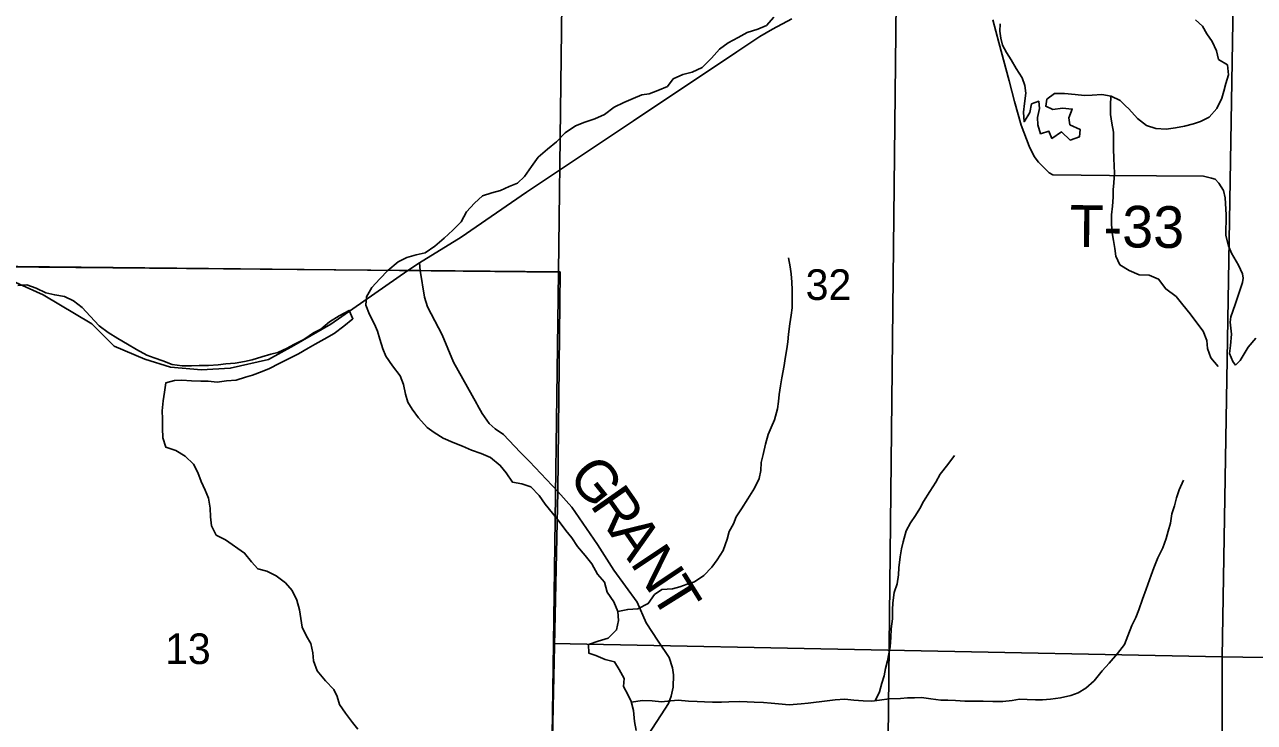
# Model space of a CAD drawing. Extents: x 2043100 to 2470832, y 443715 to 810583.
# Drawn here: x 2287455 to 2296308, y 688029 to 693056 of the extents above; entities that cross this region are included whole.
import ezdxf

# ---------------------------------------------------------------- set-up
doc = ezdxf.new("R2010")
doc.units = 0
for name, color, linetype in [('GM_X_County_Road', 7, 'Continuous'), ('GM_X_County_Road_Text', 7, 'Continuous'), ('GM_X_Major_Lake', 7, 'Continuous'), ('GM_X_Minor_River', 7, 'Continuous'), ('GM_X_Section', 7, 'Continuous'), ('GM_X_Section_Text', 7, 'Continuous'), ('GM_X_State_Route', 7, 'Continuous'), ('GM_X_Township', 7, 'Continuous'), ('GM_X_Township_Road', 7, 'Continuous'), ('GM_X_Township_Road_Text', 7, 'Continuous'), ('GM_X_Township_ROW', 7, 'Continuous')]:
    doc.layers.add(name, color=color, linetype=linetype)

msp = doc.modelspace()

# ---------------------------------------------------------------- linework, layer by layer
at = {"layer": 'GM_X_County_Road'}
for points in [[(2290709.9, 690325.1), (2290543.5, 690623.6), (2290461.7, 690821.7), (2290354.4, 691022), (2290332.9, 691091.8), (2290302.8, 691283.4), (2290297.1, 691338.7)], [(2291023, 689976.2), (2290901.8, 690102.2), (2290841.1, 690143.5), (2290798.9, 690183.4), (2290748.7, 690255.5), (2290715.8, 690314.5), (2290709.9, 690325.1)], [(2291938.1, 687932), (2292037.8, 688084.6), (2292089.6, 688164.9), (2292109.5, 688219), (2292123.3, 688283.2), (2292127.1, 688371.4), (2292118.9, 688423.5), (2292094.7, 688497.6), (2292016.3, 688615.6), (2291929.9, 688747.6), (2291864.2, 688894.6), (2291695.8, 689125.2), (2291578.8, 689309.9), (2291394, 689580.7), (2291293, 689692.2), (2291088.4, 689908.2), (2291023, 689976.2)]]:
    msp.add_lwpolyline(points, dxfattribs=at)
at = {"layer": 'GM_X_Major_Lake'}
for points in [[(2290922.3, 689826.9), (2290878.3, 689881), (2290808.1, 689937), (2290742, 689966.9), (2290671.9, 689990.9), (2290607.8, 690018.8), (2290539.8, 690044.8), (2290467.6, 690076.8), (2290403.5, 690116.7), (2290353.5, 690154.7), (2290289.3, 690222.8), (2290245.3, 690284.8), (2290213.2, 690334.9), (2290197.1, 690392.9), (2290183.1, 690463.1), (2290159, 690525.2), (2290102.9, 690597.2), (2290054.8, 690667.3), (2290032.7, 690721.3), (2290012.7, 690789.4), (2289994.6, 690847.5), (2289974.6, 690897.6), (2289938.5, 690967.7), (2289910.4, 691033.8), (2289916.4, 691093.9), (2289954.4, 691162.1), (2290012.4, 691224.3), (2290070.5, 691284.5), (2290144.5, 691346.7), (2290206.6, 691378.9), (2290274.7, 691397), (2290338.8, 691411.2), (2290406.8, 691459.3), (2290474.9, 691517.6), (2290536.9, 691575.8), (2290596.9, 691634), (2290635, 691706.2), (2290693, 691770.4), (2290751, 691822.6), (2290817.1, 691844.7), (2290881.2, 691860.8), (2290943.2, 691889), (2291003.3, 691913.1), (2291053.3, 691961.3), (2291103.4, 692033.5), (2291151.4, 692099.7), (2291219.4, 692157.9), (2291283.5, 692212.1), (2291345.5, 692276.4), (2291419.6, 692326.6), (2291487.7, 692352.7), (2291559.7, 692376.9), (2291629.8, 692407), (2291699.9, 692461.3), (2291767.9, 692495.4), (2291836, 692523.6), (2291898.1, 692549.7), (2291950.1, 692557.8), (2292014.2, 692580), (2292082.2, 692610.1), (2292124.3, 692664.3), (2292192.3, 692696.5), (2292260.4, 692712.6), (2292332.5, 692746.8), (2292398.5, 692813), (2292456.6, 692879.2), (2292520.6, 692925.4), (2292590.7, 692963.6), (2292656.7, 692997.8), (2292732.8, 693023.9), (2292794.9, 693050.1), (2292848.9, 693110.3)], [(2294477.7, 693060.3), (2294475.8, 693008.2), (2294481.9, 692958.1), (2294494.1, 692908), (2294522.2, 692854), (2294556.4, 692802), (2294592.6, 692740), (2294634.8, 692672), (2294655, 692617.9), (2294663.1, 692561.8), (2294653.3, 692487.6), (2294645.4, 692425.5), (2294649.6, 692355.3), (2294691.5, 692421.6), (2294703.4, 692483.8), (2294755.4, 692504), (2294761.5, 692451.9), (2294745.7, 692385.7), (2294749.8, 692333.6), (2294768, 692269.5), (2294828, 692287.8), (2294850.2, 692235.8), (2294918.2, 692282.1), (2294980.4, 692224.1), (2295048.5, 692246.4), (2295052.4, 692300.5), (2294980.2, 692334.4), (2294972.1, 692384.5), (2294996, 692446.7), (2294925.8, 692452.5), (2294855.7, 692444.2), (2294805.6, 692468.1), (2294813.5, 692518.2), (2294869.5, 692560.5), (2294941.6, 692558.7), (2295017.8, 692551), (2295085.9, 692545.2), (2295140, 692547.3), (2295210.1, 692551.6), (2295276.3, 692539.8), (2295342.4, 692509.9), (2295380.9, 692471.7)], [(2295380.9, 692471.7), (2295402.7, 692450), (2295466.9, 692380.1), (2295531.2, 692328.2), (2295599.3, 692306.3), (2295673.5, 692302.6), (2295739.6, 692312.8), (2295803.6, 692325), (2295869.7, 692341.3), (2295919.8, 692357.5), (2295981.8, 692387.8), (2296037.8, 692452.1), (2296073.7, 692526.3), (2296087.6, 692576.5), (2296101.5, 692630.7), (2296121.4, 692692.9), (2296113.2, 692765), (2296049, 692804.9), (2296034.9, 692867), (2296004.7, 692933), (2295964.5, 692989), (2295934.3, 693045), (2295884.1, 693088.9)], [(2287405.2, 691176.3), (2287471.3, 691180.4), (2287537.4, 691156.4), (2287607.5, 691122.5), (2287671.6, 691108.5), (2287741.7, 691096.6), (2287805.8, 691066.7), (2287869.9, 691018.7), (2287926, 690956.6), (2287992.1, 690886.6), (2288056.2, 690838.6), (2288126.3, 690794.6), (2288194.4, 690754.6), (2288260.6, 690714.7), (2288334.7, 690674.7), (2288386.7, 690654.7), (2288450.8, 690634.8), (2288516.9, 690606.8), (2288589, 690598.9), (2288657.1, 690597), (2288711.2, 690599.1), (2288779.3, 690601.2), (2288847.3, 690605.3), (2288903.4, 690611.4), (2288971.5, 690617.5), (2289037.6, 690629.7), (2289093.6, 690641.8), (2289161.7, 690661.9), (2289227.8, 690682), (2289277.8, 690694.2), (2289343.9, 690724.3), (2289393.9, 690750.4), (2289466, 690786.6), (2289534.1, 690834.8), (2289588.1, 690862.9), (2289650.2, 690915.1), (2289720.2, 690957.3), (2289792.3, 690997.5), (2289818.4, 690937.4), (2289752.3, 690883.2), (2289682.2, 690831), (2289610.2, 690788.8), (2289546.1, 690754.7), (2289496.1, 690724.5), (2289426, 690684.3), (2289360, 690650.2), (2289287.9, 690614), (2289217.8, 690577.8), (2289163.8, 690557.7), (2289095.7, 690529.6)], [(2289095.7, 690529.6), (2289045.6, 690515.5), (2288977.6, 690495.3), (2288907.5, 690489.2), (2288841.4, 690479.1), (2288775.3, 690487), (2288723.3, 690486.9), (2288657.2, 690488.8), (2288587.1, 690494.7), (2288535, 690492.6), (2288470.9, 690474.5), (2288461, 690408.4), (2288453, 690346.2), (2288445, 690274.1), (2288447.1, 690216), (2288447.1, 690147.8), (2288451.1, 690079.7), (2288471.2, 690011.6), (2288543.3, 689987.7), (2288611.4, 689947.7), (2288669.5, 689889.7), (2288701.6, 689829.6), (2288725.7, 689763.5), (2288755.7, 689701.4), (2288777.8, 689645.4), (2288791.8, 689573.2), (2288793.9, 689509.1), (2288799.9, 689445), (2288834, 689378.9), (2288902.1, 689345), (2289038.3, 689249), (2289088.4, 689184.9), (2289134.5, 689134.9), (2289198.6, 689119), (2289264.7, 689085), (2289332.8, 689035), (2289380.9, 688979), (2289415, 688908.9), (2289433, 688840.8), (2289443.1, 688778.7), (2289453.1, 688714.6), (2289483.2, 688650.5), (2289515.3, 688598.4), (2289529.3, 688530.3), (2289533.4, 688472.2), (2289561.4, 688400.1), (2289621.6, 688328.1), (2289679.7, 688266), (2289703.7, 688216), (2289721.8, 688157.9), (2289763.9, 688095.8), (2289816, 688029.8), (2289854, 687979.7)], [(2291856.5, 687970.8), (2291844.5, 688036.9), (2291838.4, 688115), (2291820.4, 688181.1), (2291796.3, 688231.2), (2291766.2, 688287.2), (2291770.2, 688345.4), (2291736.1, 688409.4), (2291702.1, 688465.5), (2291634, 688481.4), (2291567.9, 688511.4), (2291515.8, 688529.3), (2291513.8, 688589.4), (2291583.8, 688613.6), (2291655.9, 688635.7), (2291716, 688695.9), (2291729.9, 688764.1), (2291725.9, 688828.2), (2291695.8, 688898.3), (2291647.7, 688968.4), (2291629.7, 689038.5), (2291579.6, 689096.5), (2291537.5, 689170.6), (2291489.4, 689232.7), (2291435.3, 689296.7), (2291395.2, 689358.8), (2291351.1, 689410.8), (2291303, 689476.8), (2291254.9, 689536.9), (2291202.8, 689600.9), (2291158.7, 689663), (2291098.6, 689727), (2291034.5, 689749), (2290966.4, 689760.9), (2290922.3, 689826.9)]]:
    msp.add_lwpolyline(points, dxfattribs=at)
at = {"layer": 'GM_X_Minor_River'}
for points in [[(2295274.3, 692540.1), (2295272.4, 692475.6), (2295272.5, 692407.5), (2295280.7, 692345.4), (2295292.9, 692281.3), (2295293.1, 692161), (2295295.3, 692090.9), (2295297.4, 692038.8), (2295299.5, 691984.7), (2295295.7, 691916.5), (2295291.8, 691866.4), (2295289.9, 691812.3), (2295286, 691748.1), (2295280.1, 691686), (2295278.2, 691633.8), (2295280.4, 691569.7), (2295294.6, 691501.6), (2295302.7, 691443.5), (2295310.8, 691387.4), (2295339, 691325.4), (2295407.2, 691283.5), (2295477.4, 691253.7), (2295549.6, 691251.9), (2295617.7, 691222.1), (2295670, 691152.1), (2295744.2, 691096.2), (2295792.5, 691038.2), (2295844.7, 690972.3), (2295892.9, 690908.3), (2295939.1, 690846.3), (2295965.3, 690780.2), (2295969.5, 690722.1), (2295993.6, 690656.1), (2296047.9, 690592.1)], [(2291725.9, 688827.7), (2291796.3, 688842.7), (2291870.4, 688847), (2291944.5, 688885.3), (2291990.4, 688951.6), (2292042.4, 688987.8), (2292118.5, 688992.1), (2292170.6, 689006.3), (2292224.6, 689024.5), (2292276.7, 689042.7), (2292344.7, 689087), (2292402.7, 689147.3), (2292440.6, 689199.5), (2292482.6, 689267.8), (2292512.4, 689350.1), (2292526.3, 689404.2), (2292558.3, 689460.5), (2292578.2, 689510.6), (2292616.1, 689568.9), (2292662.1, 689639.2), (2292710, 689717.5), (2292741.9, 689785.8), (2292753.8, 689843.9), (2292757.6, 689902), (2292771.5, 689960.2), (2292787.4, 690032.4), (2292807.3, 690102.6), (2292829.2, 690152.8), (2292853.1, 690209), (2292875, 690287.2), (2292882.9, 690341.4), (2292886.8, 690391.5), (2292896.7, 690453.7), (2292906.6, 690511.8), (2292922.4, 690600), (2292930.3, 690650.2), (2292942.2, 690720.4), (2292948.1, 690770.5), (2292954, 690826.6), (2292963.8, 690900.8), (2292973.7, 690963), (2292979.6, 691015.1), (2292981.4, 691093.3), (2292979.3, 691145.4), (2292977.2, 691201.5), (2292973, 691259.6), (2292964.9, 691309.7), (2292952.8, 691375.8)], [(2293577, 688185.6), (2293608.8, 688249.3), (2293626.7, 688311.4), (2293642.6, 688365.6), (2293652.5, 688417.8), (2293666.4, 688473.9), (2293686.2, 688574.2), (2293690, 688640.3), (2293691.9, 688702.5), (2293701.8, 688774.7), (2293701.6, 688840.8), (2293705.5, 688890.9), (2293715.4, 688965.1), (2293737.3, 689027.3), (2293745.2, 689091.5), (2293747, 689143.6), (2293756.9, 689221.8), (2293766.8, 689279.9), (2293778.7, 689330.1), (2293800.6, 689408.3), (2293832.5, 689466.6), (2293868.4, 689518.8), (2293898.4, 689571), (2293926.3, 689621.2), (2293970.2, 689693.5), (2294014.2, 689759.8), (2294046.1, 689818), (2294102, 689886.3), (2294150, 689952.6)], [(2291821.9, 688175.3), (2291901.9, 688187.7), (2291972, 688185.9), (2292040.2, 688178.1), (2292106.3, 688184.3), (2292160.4, 688188.5), (2292234.5, 688182.7), (2292296.6, 688178.9), (2292348.7, 688177.1), (2292406.8, 688175.3), (2292470.9, 688175.5), (2292525, 688177.6), (2292599.2, 688179.9), (2292657.3, 688178.1), (2292707.3, 688176.2), (2292773.5, 688172.4), (2292829.6, 688168.6), (2292881.7, 688162.8), (2292957.8, 688157), (2293044, 688163.3), (2293096.1, 688167.4), (2293232.2, 688183.9), (2293290.3, 688192.1), (2293360.4, 688196.3), (2293424.6, 688190.5), (2293490.7, 688184.7), (2293552.8, 688182.9), (2293608.9, 688189.1), (2293679, 688199.4), (2293761.1, 688201.7), (2293811.2, 688205.8), (2293861.3, 688206), (2293911.4, 688208.2), (2293977.5, 688198.3), (2294049.7, 688188.5), (2294101.8, 688188.7), (2294155.9, 688186.9), (2294224, 688183.1), (2294356.2, 688183.5), (2294424.3, 688179.7), (2294496.5, 688180), (2294564.6, 688188.2), (2294616.6, 688196.4), (2294672.7, 688194.6), (2294730.9, 688192.7), (2294782.9, 688192.9), (2294839, 688197.1), (2294913.1, 688207.4), (2294985.2, 688223.6), (2295039.3, 688241.8), (2295093.3, 688276.1), (2295153.3, 688328.4), (2295211.2, 688400.7), (2295261.2, 688457), (2295323.2, 688525.4), (2295373.1, 688591.7), (2295397, 688651.9), (2295424.9, 688728.1), (2295454.8, 688784.3), (2295476.7, 688840.5), (2295502.6, 688916.8), (2295528.5, 688989), (2295564.3, 689089.3), (2295584.3, 689143.5), (2295612.1, 689215.8), (2295648, 689288), (2295671.9, 689354.2), (2295687.9, 689406.4), (2295703.8, 689464.6), (2295713.6, 689532.8), (2295731.5, 689588.9), (2295747.4, 689647.1), (2295765.3, 689705.3), (2295797.2, 689773.5)]]:
    msp.add_lwpolyline(points, dxfattribs=at)
at = {"layer": 'GM_X_Section'}
for points in [[(2286056.9, 696655.8), (2291354, 696607.4), (2291332.5, 693981.9), (2291298.1, 691272.2), (2286029, 691327)], [(2291332.5, 693981.9), (2296167.4, 693933.5), (2296074.7, 688501.8), (2291263.2, 688598.5), (2291298.1, 691272.2)], [(2296167.4, 693933.5), (2301611.1, 693839), (2301544.4, 688413.6), (2296074.7, 688501.8)], [(2286029, 691327), (2291298.1, 691272.2), (2291263.2, 688598.5), (2291224.3, 685932.8), (2285999.1, 685990.1)], [(2291263.2, 688598.5), (2296074.7, 688501.8), (2296068.7, 683161), (2291199.6, 683225), (2291224.3, 685932.8)], [(2296074.7, 688501.8), (2301544.4, 688413.6), (2301481.9, 683106.2), (2296068.7, 683161)]]:
    msp.add_lwpolyline(points, close=True, dxfattribs=at)
at = {"layer": 'GM_X_State_Route'}
msp.add_lwpolyline([(2287245.2, 691262.7), (2287587.4, 691108.5), (2287938.9, 690899.9), (2288099.6, 690739.9), (2288320, 690644.9), (2288505.6, 690587.6), (2288728.8, 690568.9), (2288935.5, 690580), (2289211.7, 690642.4), (2289393.1, 690745.3), (2289660.2, 690896.8), (2290214.7, 691284.2), (2290297.1, 691338.7), (2290597.1, 691525.7), (2291068.7, 691847.7), (2291838, 692362.9), (2292581.3, 692860.1), (2292747.2, 692968.8), (2292839.1, 693023.2), (2292979, 693097.7)], dxfattribs=at)
at = {"layer": 'GM_X_Township'}
for points in [[(2293731.2, 693440.2), (2293647.8, 685708.5), (2293607.5, 683205.3), (2291154.9, 683245.7), (2291293, 689692.2), (2291309.7, 691274.3), (2290302.8, 691283.4), (2290214.7, 691284.2), (2287025.2, 691312.9), (2286380.6, 691321.2), (2276849.9, 691444)], [(2309204.8, 683004.2), (2305696.3, 683037.4), (2302497.1, 683068), (2301478.2, 683090.6), (2300660.3, 683102.5), (2295711.8, 683174.6), (2293607.5, 683205.3), (2293647.8, 685708.5), (2293731.2, 693440.2)], [(2258742.3, 671669), (2258825.8, 676651), (2258961.3, 683177.1), (2259026, 687904.9), (2259058.8, 688587.4), (2259077.8, 691690.4), (2260528, 691671), (2264160.5, 691637.7), (2264208.8, 691639.2), (2264826.1, 691636.2), (2265625, 691610.1), (2266028.8, 691606.1), (2272742.6, 691497), (2274137.9, 691479), (2276849.9, 691444), (2286380.6, 691321.2), (2287025.2, 691312.9), (2290214.7, 691284.2), (2290302.8, 691283.4), (2291309.7, 691274.3), (2291293, 689692.2), (2291154.9, 683245.7), (2291206.9, 678354.6), (2291162.8, 672835.5)]]:
    msp.add_lwpolyline(points, dxfattribs=at)
at = {"layer": 'GM_X_Township_Road'}
msp.add_lwpolyline([(2296170.8, 690603.6), (2296152.7, 690629.6), (2296128.5, 690685.7), (2296136.3, 690743.8), (2296142.1, 690826), (2296133.9, 690912.1), (2296137.8, 690950.2), (2296169.6, 691038.5), (2296221.2, 691197), (2296227.1, 691229.1), (2296223, 691261.1), (2296192.8, 691323.2), (2296142.5, 691409.2), (2296122.4, 691463.3), (2296102.2, 691535.4), (2296103.7, 691685.7), (2296097.4, 691807.9), (2296085.3, 691860), (2296051.1, 691914), (2296025, 691942), (2295998.9, 691950), (2295940.8, 691963.8), (2295264.2, 691967.9), (2294855.8, 691974.7), (2294829.8, 691988.7), (2294753.5, 692064.6), (2294723.3, 692106.6), (2294687.1, 692180.7), (2294628.6, 692330.8), (2294580.1, 692501), (2294541.7, 692651.2), (2294466.9, 692927.6), (2294424.4, 693089.8)], dxfattribs=at)
at = {"layer": 'GM_X_Township_ROW'}
msp.add_lwpolyline([(2296170.8, 690603.6), (2296204.7, 690635.8), (2296262.5, 690732.1), (2296318.4, 690796.4)], dxfattribs=at)

# ---------------------------------------------------------------- texts
at = {"layer": 'GM_X_County_Road_Text'}
for s, rotation, p in [('G', 308.76733, (2291357.6, 689797)), ('R', 304.96101, (2291519.7, 689595.4)), ('A', 304.43874, (2291660.5, 689394)), ('N', 303.74362, (2291809.3, 689177.1)), ('T', 301.96632, (2291954.6, 688959.6))]:
    msp.add_text(s, height=300, rotation=rotation, dxfattribs=at).set_placement(p)
at = {"layer": 'GM_X_Section_Text'}
for s, p in [('32', (2293077.4, 691072.3)), ('13', (2288466.2, 688449.8))]:
    msp.add_text(s, height=220.83, rotation=0.00001, dxfattribs=at).set_placement(p)
at = {"layer": 'GM_X_Township_Road_Text'}
msp.add_text('T-33', height=300, rotation=359.28837, dxfattribs=at).set_placement((2294976.2, 691456.2))

doc.saveas('drawing.dxf')
